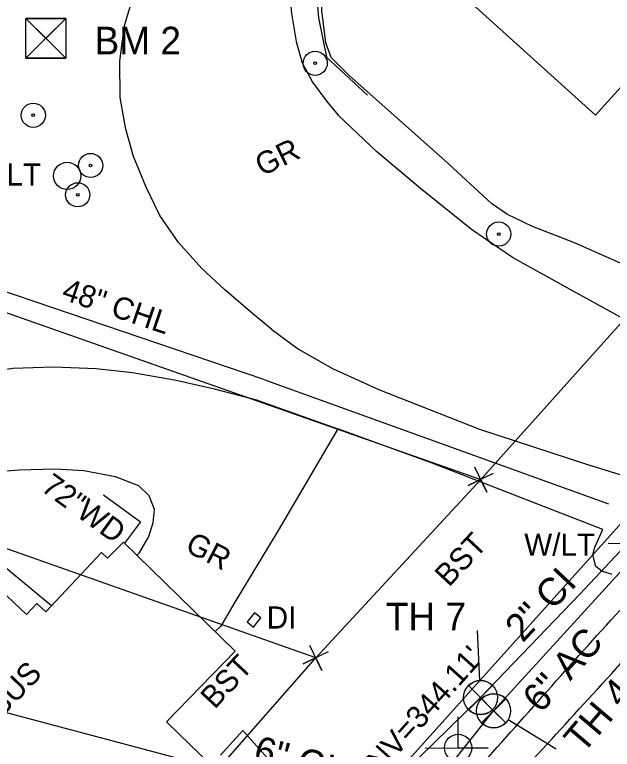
# Model space of a CAD drawing. Extents: x 2089016 to 2094354, y 862840 to 864725.
# Drawn here: x 2091770.3 to 2091878.1, y 863873.2 to 864005.7 of the extents above; entities that cross this region are included whole.
import ezdxf

# ---------------------------------------------------------------- set-up
doc = ezdxf.new("R2010")
doc.units = 0
for name, color, linetype in [('CTL Bench Mark Text', 7, 'Continuous'), ('Exist Building', 7, 'Continuous'), ('Exist Building Metal Canopy', 7, 'Continuous'), ('Exist Building Text', 7, 'Continuous'), ('Exist Other Culture Fence Line', 7, 'Continuous'), ('Exist Other Culture Fence Line Text', 7, 'Continuous'), ('Exist Other Culture Located Object CELL', 7, 'Continuous'), ('Exist Property Corner CELL', 7, 'Continuous'), ('Exist Property Line', 7, 'Continuous'), ('Exist Right of Way Line', 7, 'Continuous'), ('Exist Roads EOP', 7, 'Continuous'), ('Exist Roads EOP Other', 7, 'Continuous'), ('Exist Roads EOP Other Text', 7, 'Continuous'), ('Exist Roads EOT', 7, 'Continuous'), ('Exist Roads Soil', 7, 'Continuous'), ('Exist Roads Soil Text', 7, 'Continuous'), ('Exist Structure Minor Drop Inlet', 7, 'Continuous'), ('Exist Structure Minor Drop Inlet Text', 7, 'Continuous'), ('Exist Utilities Power Joint Use Telephone Text', 7, 'Continuous'), ('Exist Utilities Sanitary Sewer Manhole Leader', 7, 'Continuous'), ('Exist Utilities Sanitary Sewer UG Line', 7, 'Continuous'), ('Exist Utilities Sanitary Sewer UG Line Invert Elevation', 7, 'Continuous'), ('Exist Utilities Water UG Line SUE LOS C', 7, 'Continuous'), ('Exist Utilities Water UG Line SUE LOS C Text', 7, 'Continuous'), ('Prop Conc Valley Gutter', 7, 'Continuous'), ('Prop Drainage Structure Pipe RCP 30in Class IV Label', 7, 'Continuous'), ('Prop SS Fill Line', 7, 'Continuous'), ('R5707_NCDOT_FS_170814 - Exist Roads EOT', 7, 'Continuous'), ('R5707_NCDOT_FS_170814 - Exist Utilities Water Test Hole SUE LOS A CELL', 7, 'Continuous'), ('R5707_NCDOT_FS_170814 - Exist Utilities Water Test Hole SUE LOS A Leader', 7, 'Continuous'), ('R5707_NCDOT_FS_170814 - Exist Utilities Water Test Hole SUE LOS A Text', 7, 'Continuous'), ('R5707_NCDOT_FS_170814 - Exist Utilities Water UG Line SUE LOS B', 7, 'Continuous'), ('R5707_NCDOT_FS_170814 - Exist Utilities Water UG Line SUE LOS B Text', 7, 'Continuous'), ('R5707_NCDOT_FS_170814 - Exist Utilities Water UG Line SUE LOS C', 7, 'Continuous'), ('R5707_NCDOT_FS_170814 - Exist Utilities Water UG Line SUE LOS C Text', 7, 'Continuous')]:
    doc.layers.add(name, color=color, linetype=linetype)

msp = doc.modelspace()

# ---------------------------------------------------------------- linework, layer by layer
at = {"layer": 'Exist Building'}
msp.add_lwpolyline([(2091812.53, 863863.75), (2091770.26, 863818.18), (2091765.75, 863822.36), (2091760.12, 863816.27), (2091745.73, 863829.61), (2091750.24, 863834.41), (2091745.59, 863838.86), (2091746.7, 863840.03), (2091726.37, 863859.45), (2091750.65, 863884.73), (2091749.93, 863885.4), (2091766.52, 863903.07), (2091772.43, 863897.53), (2091774.3, 863899.52), (2091775.9, 863898.02), (2091785.95, 863908.72), (2091787.07, 863907.67), (2091789.91, 863910.58), (2091810.11, 863890.93), (2091797.71, 863878.18)], close=True, dxfattribs=at)
at = {"layer": 'Exist Building Metal Canopy'}
msp.add_lwpolyline([(2091936.84, 864055.9), (2091875.11, 863987.57), (2091851.02, 864009.33), (2091912.76, 864077.66)], close=True, dxfattribs=at)
at = {"layer": 'Exist Other Culture Fence Line'}
for q in [(2091767.38, 863956.14), (2091877.46, 863917.49)]:
    msp.add_line((2091815.24, 863939.88), q, dxfattribs=at)
for points in [[(2091857.39, 864076.87), (2091834.62, 864035.44), (2091830.35, 864027.62), (2091826.76, 864019.04), (2091824.56, 864011.88), (2091825.14, 864005.12), (2091826.56, 863998.03), (2091833.96, 863991.2)], [(2091786.33, 863919.07), (2091793, 863914.24), (2091790.1, 863910.4)]]:
    msp.add_lwpolyline(points, dxfattribs=at)
at = {"layer": 'Exist Other Culture Located Object CELL'}
for centre, radius in [((2091824.52, 863996.94), 2.18), ((2091824.52, 863996.94), 0.24), ((2091773.65, 863987.56), 2.18), ((2091773.65, 863987.56), 0.24), ((2091784, 863978.5), 2.18), ((2091784, 863978.5), 0.24), ((2091781.67, 863973.21), 2.18), ((2091781.67, 863973.21), 0.24), ((2091857.63, 863966.13), 2.18), ((2091857.63, 863966.13), 0.24)]:
    msp.add_circle(centre, radius, dxfattribs=at)
at = {"layer": 'Exist Property Corner CELL'}
for p, q in [((2091854.39, 863921.86), (2091854.39, 863921.86)), ((2091824.61, 863889.69), (2091824.61, 863889.69))]:
    msp.add_line(p, q, dxfattribs=at)
for points in [[(2091856.65, 863922.94), (2091852.14, 863920.78), (2091854.39, 863921.86), (2091855.48, 863919.6), (2091853.31, 863924.11)], [(2091826.86, 863890.77), (2091822.35, 863888.61), (2091824.61, 863889.69), (2091825.69, 863887.44), (2091823.53, 863891.95)]]:
    msp.add_lwpolyline(points, dxfattribs=at)
at = {"layer": 'Exist Property Line'}
for p, q in [((2091511.7, 864042.39), (2091854.39, 863921.86)), ((2091824.61, 863889.69), (2091502.5, 864003.2))]:
    msp.add_line(p, q, dxfattribs=at)
at = {"layer": 'Exist Right of Way Line'}
for p, q in [((2092063.24, 864154.88), (2091854.39, 863921.86)), ((2091854.39, 863921.86), (2091824.61, 863889.69)), ((2091731.34, 863783.51), (2091824.61, 863889.69))]:
    msp.add_line(p, q, dxfattribs=at)
at = {"layer": 'Exist Roads EOP'}
msp.add_spline([(2091734.18, 863736.92), (2091737.57, 863740.74), (2091742.7, 863746.41), (2091746.39, 863749.99), (2091752.74, 863757.34), (2091779.15, 863786.15), (2091800.43, 863809.86), (2091817.14, 863828.66), (2091827.31, 863840.06), (2091854.93, 863870.83), (2091881.2, 863900.12), (2091888.17, 863907.69), (2091904.65, 863926.31), (2091929.6, 863954.75), (2091942.38, 863969.24), (2091969.89, 863999.82), (2091984.53, 864016.32), (2091999.97, 864033.43), (2092012.73, 864047.99), (2092025.65, 864062.7), (2092046.42, 864086.24), (2092066.29, 864109.17), (2092073.24, 864116), (2092075.7, 864118.27)], degree=3, dxfattribs=at)
at = {"layer": 'Exist Roads EOP Other'}
for points in [[(2091830.63, 863994.76), (2091827.43, 863997.96), (2091826.47, 864000.61), (2091825.69, 864006.48), (2091825.91, 864011.04), (2091828.35, 864018.06), (2091835.42, 864033.2), (2091847.32, 864055.21), (2091857.99, 864074.56), (2091869.16, 864086.97), (2091885.3, 864104.18), (2091890.18, 864100.7), (2091896.88, 864109.31), (2091899.21, 864107.63), (2091907.87, 864116.83), (2091913.63, 864122.58), (2091924.84, 864112.22)], [(2091898.71, 863952.88), (2091884.93, 863958.56), (2091871.3, 863964.52), (2091863.75, 863967.5), (2091859.2, 863969.64), (2091856.34, 863971.63), (2091847.85, 863979.48), (2091830.63, 863994.76)], [(2091828.61, 863931.03), (2091817.83, 863912.68), (2091809.82, 863899.44), (2091807.49, 863895.43), (2091806.47, 863894.47)], [(2091878.11, 863904.72), (2091876.27, 863905.32), (2091875.18, 863906.2), (2091874.61, 863908.26), (2091874.95, 863909.64), (2091876.45, 863912.87), (2091845.64, 863924.82), (2091828.61, 863931.03)]]:
    msp.add_lwpolyline(points, dxfattribs=at)
at = {"layer": 'Exist Roads EOT'}
msp.add_spline([(2091640.57, 863633.96), (2091642.21, 863635.11), (2091649.13, 863640.68), (2091667.19, 863659.41), (2091696.8, 863691.67), (2091725.32, 863721.95), (2091736.55, 863733.98), (2091755.7, 863754.61), (2091782.35, 863783.06), (2091806.22, 863808.81), (2091831.4, 863835.96), (2091859.62, 863866.77), (2091886.36, 863896.04), (2091909.82, 863922.03), (2091934.52, 863949.57), (2091947.55, 863964.17), (2091975.11, 863995.05), (2091990.59, 864012.13), (2092005.14, 864028.47), (2092018.17, 864043.09), (2092031.63, 864058.14), (2092052.57, 864081.55), (2092071.9, 864103.07)], degree=3, dxfattribs=at)
at = {"layer": 'Exist Roads Soil'}
for p, q in [((2091814.23, 863936.09), (2091828.61, 863931.03)), ((2091792.73, 863908.57), (2091792.37, 863908.19))]:
    msp.add_line(p, q, dxfattribs=at)
for points in [[(2091861.47, 864090.93), (2091855.52, 864083.67), (2091850.31, 864077.81), (2091846.63, 864073.23), (2091843.14, 864068.62), (2091840.05, 864063.84), (2091835.37, 864056.01), (2091831.63, 864050.17), (2091827.92, 864043.13), (2091825.53, 864038.12), (2091823.52, 864032.55), (2091821.75, 864027.06), (2091820.51, 864021.09), (2091819.77, 864015.62), (2091819.75, 864011.25), (2091820.23, 864005.91), (2091821.1, 864000.84), (2091822.14, 863997.01), (2091824.03, 863993.53), (2091826.64, 863990.06), (2091828.69, 863987.57)], [(2091816.7, 863948.93), (2091813.2, 863951.8), (2091808.21, 863956.05), (2091804.09, 863959.94), (2091799.88, 863964.6), (2091796.51, 863969.49), (2091794.05, 863974.6), (2091791.75, 863980.15), (2091790.33, 863985.03), (2091789.34, 863990.75), (2091789.25, 863997.29), (2091790.13, 864003.74), (2091792.16, 864010.53)], [(2091896.83, 863945.57), (2091894.27, 863945.05), (2091891.93, 863945.58), (2091882.04, 863949.85), (2091871.08, 863955.83), (2091860.14, 863961.89), (2091852.72, 863966.94), (2091843.52, 863974.32), (2091835.61, 863981.02), (2091828.69, 863987.57)], [(2091816.7, 863948.93), (2091821.53, 863945.36), (2091827.63, 863941.86), (2091836.14, 863938.06), (2091854.17, 863930.92), (2091873.47, 863924.65), (2091882.04, 863921.98), (2091886.28, 863920.46), (2091889.14, 863918.57), (2091890.37, 863917.3)], [(2091814.23, 863936.09), (2091806.35, 863938.16), (2091799.13, 863939.77), (2091791.57, 863941.09), (2091785, 863941.8), (2091777.28, 863942.15), (2091769.98, 863941.87), (2091761.61, 863940.54), (2091753.67, 863938.73), (2091745.44, 863936.31), (2091739.8, 863933.97), (2091731.73, 863929.43), (2091724.04, 863923.96), (2091714.13, 863915.19), (2091698.66, 863902.67), (2091687.47, 863893.13), (2091677.8, 863884.94), (2091670, 863878.31), (2091662.46, 863874), (2091651.68, 863867.51)], [(2091792.73, 863908.57), (2091794.47, 863911.45), (2091795.28, 863914.06), (2091795.53, 863916.47), (2091794.54, 863918.89), (2091792.71, 863920.74), (2091788.48, 863922.34), (2091782.78, 863923.42), (2091777.58, 863923.74), (2091771.03, 863923.53), (2091764.29, 863922.99), (2091761.52, 863922.41), (2091760.03, 863921.07), (2091758.42, 863918.69), (2091758.11, 863916.91), (2091758.46, 863914.95), (2091763.95, 863909.83), (2091776.93, 863899.12)]]:
    msp.add_lwpolyline(points, dxfattribs=at)
at = {"layer": 'Exist Structure Minor Drop Inlet'}
msp.add_lwpolyline([(2091813.54, 863897.83), (2091812.23, 863896.2), (2091813.4, 863895.26), (2091814.71, 863896.89)], close=True, dxfattribs=at)
at = {"layer": 'Exist Utilities Sanitary Sewer Manhole Leader'}
msp.add_lwpolyline([(2091828.7, 863857.23), (2091811.44, 863876.61), (2091807.44, 863872.14)], dxfattribs=at)
at = {"layer": 'Exist Utilities Sanitary Sewer UG Line'}
msp.add_lwpolyline([(2092098.41, 864157.29), (2091828.7, 863857.23)], dxfattribs=at)
at = {"layer": 'Exist Utilities Water UG Line SUE LOS C'}
msp.add_line((2091456.35, 863962.82), (2091840.36, 863860.85), dxfattribs=at)
at = {"layer": 'Prop Conc Valley Gutter'}
msp.add_line((2091775.92, 864001.45), (2091775.92, 864001.45), dxfattribs=at)
msp.add_lwpolyline([(2091772.32, 864005.04), (2091779.51, 864005.04), (2091779.51, 863997.85), (2091772.32, 863997.85)], close=True, dxfattribs=at)
for points in [[(2091779.51, 864005.04), (2091772.32, 863997.85), (2091775.91, 864001.45), (2091779.51, 863997.85), (2091772.32, 864005.04)], [(2091775.91, 864001.45), (2091779.51, 864005.04), (2091772.32, 864005.04), (2091775.91, 864001.45)], [(2091775.91, 864001.45), (2091772.32, 863997.85), (2091779.51, 863997.85), (2091775.91, 864001.45)]]:
    msp.add_lwpolyline(points, dxfattribs=at)
at = {"layer": 'Prop Drainage Structure Pipe RCP 30in Class IV Label'}
msp.add_circle((2091779.76, 863976.61), 2.46, dxfattribs=at)
at = {"layer": 'Prop SS Fill Line'}
msp.add_line((2091850.31, 863873.46), (2091850.31, 863873.46), dxfattribs=at)
for points in [[(2091877.36, 863910.38), (2091888.69, 863910.34), (2091883.29, 863910.36), (2091883.29, 863916)], [(2091844.37, 863873.46), (2091855.71, 863873.42), (2091850.31, 863873.44), (2091850.31, 863879.08)]]:
    msp.add_lwpolyline(points, dxfattribs=at)
msp.add_circle((2091850.31, 863873.46), 2.45, dxfattribs=at)
at = {"layer": 'R5707_NCDOT_FS_170814 - Exist Roads EOT'}
msp.add_spline([(2091640.57, 863633.96), (2091642.21, 863635.11), (2091649.13, 863640.68), (2091667.19, 863659.41), (2091696.8, 863691.67), (2091725.32, 863721.95), (2091736.55, 863733.98), (2091755.7, 863754.61), (2091782.35, 863783.06), (2091806.22, 863808.81), (2091831.4, 863835.96), (2091859.62, 863866.77), (2091886.36, 863896.04), (2091909.82, 863922.03), (2091934.52, 863949.57), (2091947.55, 863964.17), (2091975.11, 863995.05), (2091990.59, 864012.13), (2092005.14, 864028.47), (2092018.17, 864043.09), (2092031.63, 864058.14), (2092052.57, 864081.55), (2092071.9, 864103.07)], degree=3, dxfattribs=at)
at = {"layer": 'R5707_NCDOT_FS_170814 - Exist Utilities Water Test Hole SUE LOS A CELL'}
for points in [[(2091856.54, 863884.7), (2091852.19, 863880.35), (2091854.36, 863882.53), (2091852.19, 863884.7), (2091856.54, 863880.35)], [(2091852.19, 863884.7), (2091854.36, 863882.53), (2091856.54, 863884.7)], [(2091856.54, 863880.35), (2091854.36, 863882.53), (2091852.19, 863880.35)], [(2091858.9, 863882.33), (2091854.55, 863877.98), (2091856.72, 863880.15), (2091854.55, 863882.33), (2091858.9, 863877.98)], [(2091854.55, 863882.33), (2091856.72, 863880.15), (2091858.9, 863882.33)], [(2091858.9, 863877.98), (2091856.72, 863880.15), (2091854.55, 863877.98)]]:
    msp.add_lwpolyline(points, dxfattribs=at)
for centre in [(2091854.36, 863882.53), (2091856.72, 863880.15)]:
    msp.add_circle(centre, 3.07, dxfattribs=at)
for centre, start, end in [((2091854.36, 863882.53), 45, 135), ((2091856.72, 863880.15), 45, 135), ((2091854.36, 863882.53), 225, 315), ((2091856.72, 863880.15), 225, 315)]:
    msp.add_arc(centre, 3.07, start, end, dxfattribs=at)
at = {"layer": 'R5707_NCDOT_FS_170814 - Exist Utilities Water Test Hole SUE LOS A Leader'}
for p, q in [((2091854.23, 863885.6), (2091853.82, 863894.63)), ((2091859.35, 863878.56), (2091868.03, 863873.31))]:
    msp.add_line(p, q, dxfattribs=at)
at = {"layer": 'R5707_NCDOT_FS_170814 - Exist Utilities Water UG Line SUE LOS B'}
msp.add_lwpolyline([(2091838, 863866.89), (2091843.22, 863871.65), (2091854.36, 863882.53), (2091872.25, 863901.19), (2091893.09, 863923.38), (2091918.06, 863951.43), (2091950.73, 863989.73), (2091966.28, 864006.31), (2091987.16, 864028.23), (2092007.18, 864049.75), (2092026.62, 864070.36), (2092054.13, 864102.43)], dxfattribs=at)
at = {"layer": 'R5707_NCDOT_FS_170814 - Exist Utilities Water UG Line SUE LOS C'}
msp.add_lwpolyline([(2091844.71, 863865.07), (2091856.72, 863880.15), (2092387.53, 864461.27)], dxfattribs=at)

# ---------------------------------------------------------------- texts
at = {"layer": 'CTL Bench Mark Text'}
msp.add_text('BM 2', height=5, dxfattribs=at).set_placement((2091784.7, 863998.52))
at = {"layer": 'Exist Building Text'}
msp.add_text('1SBK BUS', height=4, rotation=46.3171, dxfattribs=at).set_placement((2091757.37, 863867.75))
at = {"layer": 'Exist Other Culture Fence Line Text'}
for s, rotation, p in [('48" CHL', 341.2396, (2091778.57, 863954.45)), ('72"WD', 324.087, (2091774.84, 863919.99))]:
    msp.add_text(s, height=4, rotation=rotation, dxfattribs=at).set_placement(p)
at = {"layer": 'Exist Roads EOP Other Text'}
for p in [(2091847.63, 863901.24), (2091805.36, 863879.21)]:
    msp.add_text(' BST', height=4, rotation=46.8763, dxfattribs=at).set_placement(p)
at = {"layer": 'Exist Roads Soil Text'}
for rotation, p in [(25.755, (2091814.93, 863976.49)), (332.7849, (2091800.84, 863909.03))]:
    msp.add_text('GR', height=4, rotation=rotation, dxfattribs=at).set_placement(p)
at = {"layer": 'Exist Structure Minor Drop Inlet Text'}
msp.add_text('DI', height=4, dxfattribs=at).set_placement((2091815.77, 863894.98))
at = {"layer": 'Exist Utilities Power Joint Use Telephone Text'}
for p in [(2091762.29, 863974.88), (2091862.24, 863908.12)]:
    msp.add_text('W/LT', height=4, dxfattribs=at).set_placement(p)
at = {"layer": 'Exist Utilities Sanitary Sewer UG Line Invert Elevation'}
msp.add_text("INV=344.11'", height=4, rotation=48.0497, dxfattribs=at).set_placement((2091835.41, 863867.68))
at = {"layer": 'Exist Utilities Water UG Line SUE LOS C Text'}
msp.add_text('6" CI', height=5, rotation=345.1281, dxfattribs=at).set_placement((2091813.1, 863870.91))
at = {"layer": 'R5707_NCDOT_FS_170814 - Exist Utilities Water Test Hole SUE LOS A Text'}
msp.add_text('TH 7', height=5, dxfattribs=at).set_placement((2091837.25, 863894.63))
msp.add_text('TH 4', height=5, rotation=49.5968, dxfattribs=at).set_placement((2091872.82, 863872.23))
at = {"layer": 'R5707_NCDOT_FS_170814 - Exist Utilities Water UG Line SUE LOS B Text'}
msp.add_text('2" CI', height=5, rotation=47.0089, dxfattribs=at).set_placement((2091861.98, 863892.3))
at = {"layer": 'R5707_NCDOT_FS_170814 - Exist Utilities Water UG Line SUE LOS C Text'}
msp.add_text('6" AC', height=5, rotation=47.8491, dxfattribs=at).set_placement((2091865.21, 863879.54))

doc.saveas('drawing.dxf')
